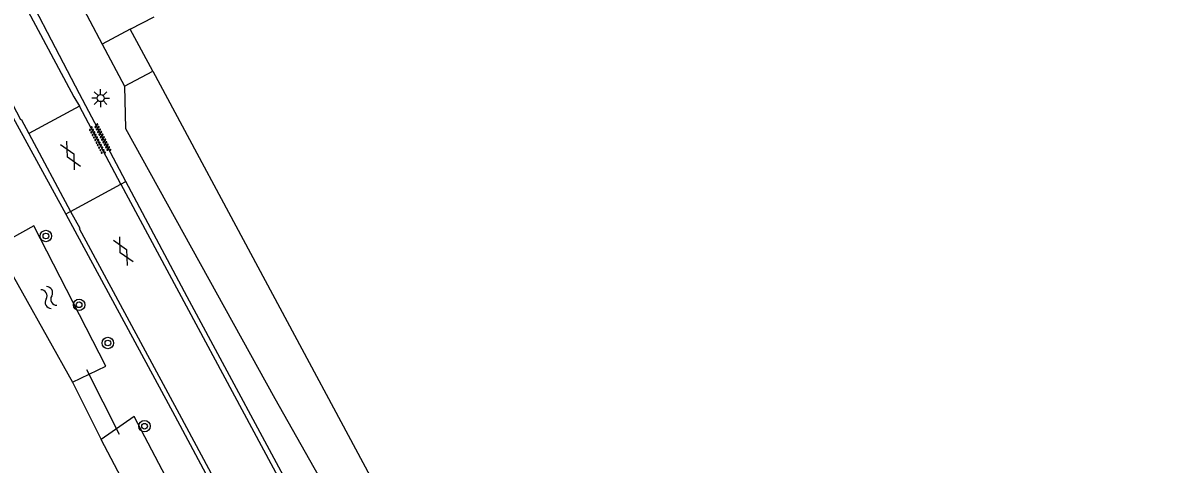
# Model space of a CAD drawing. Extents: x 133000 to 136000, y 400500 to 403500.
# Drawn here: x 135229.8 to 135310.3, y 403018.2 to 403049.1 of the extents above; entities that cross this region are included whole.
import ezdxf

# ---------------------------------------------------------------- set-up
doc = ezdxf.new("R2010")
doc.units = 0
for name, color, linetype in [('gg-afsc-haag', 7, 'Continuous'), ('gg-afsc-hekwerk', 7, 'Continuous'), ('gg-afsc-lijn haag', 7, 'Continuous'), ('gg-knt-bronhoudergrens', 7, 'Continuous'), ('gg-knt-verharding', 7, 'Continuous'), ('gg-kntw-bovenkant insteek waterloop', 7, 'Continuous'), ('gg-kwrk-duiker nz buis', 7, 'Continuous'), ('gt-grn-groengrens', 7, 'Continuous'), ('gt-grn-weggrens', 7, 'Continuous'), ('gt-symb-boom', 7, 'Continuous'), ('gt-symb-gesloten verharding', 7, 'Continuous'), ('gt-symb-lichtmast', 7, 'Continuous'), ('gt-symb-overige verharding', 7, 'Continuous'), ('gt-symb-watersymbool', 7, 'Continuous')]:
    doc.layers.add(name, color=color, linetype=linetype)

# ---------------------------------------------------------------- blocks, each defined once
blk = doc.blocks.new('gt0-LMAST')
at = {"layer": 'gt-symb-lichtmast'}
for p, q in [((-0.182, 0.173), (-0.447, 0.438)), ((-0.005, 0.246), (-0.005, 0.621)), ((0.172, 0.173), (0.437, 0.438)), ((-0.255, -0.004), (-0.63, -0.004)), ((-0.182, -0.181), (-0.447, -0.446)), ((-0.005, -0.254), (-0.005, -0.629)), ((0.437, -0.446), (0.172, -0.181)), ((0.245, -0.004), (0.62, -0.004))]:
    blk.add_line(p, q, dxfattribs=at)
blk.add_circle((-0.005, -0.004), 0.25, dxfattribs=at)
blk = doc.blocks.new('gt0-BOOM')
at = {"layer": 'gt-symb-boom'}
for radius in [0.4, 0.2]:
    blk.add_circle((0, 0), radius, dxfattribs=at)
blk = doc.blocks.new('gt0-GESVH1')
at = {"layer": 'gt-symb-gesloten verharding'}
for p, q in [((-0.992, -0.261), (0.008, 0.239)), ((0.008, -0.261), (-0.992, 0.239)), ((0.008, 0.239), (1.008, -0.261)), ((1.008, 0.239), (0.008, -0.261))]:
    blk.add_line(p, q, dxfattribs=at)
blk = doc.blocks.new('gt0-OVH')
at = {"layer": 'gt-symb-overige verharding'}
for points in [[(-0.972, 0.298), (-0.967, 0.308), (-0.965, 0.319), (-0.966, 0.33), (-0.971, 0.34), (-0.978, 0.348), (-0.988, 0.353), (-0.999, 0.355), (-1.01, 0.354), (-1.02, 0.349), (-1.028, 0.342), (-1.033, 0.332), (-1.035, 0.321), (-1.034, 0.31), (-1.029, 0.3), (-1.022, 0.292), (-1.012, 0.287), (-1.001, 0.285), (-0.99, 0.286), (-0.98, 0.291)], [(-0.872, 0.106), (-0.867, 0.116), (-0.865, 0.126), (-0.866, 0.137), (-0.871, 0.147), (-0.878, 0.156), (-0.888, 0.161), (-0.899, 0.163), (-0.91, 0.162), (-0.92, 0.157), (-0.928, 0.15), (-0.933, 0.14), (-0.935, 0.129), (-0.934, 0.118), (-0.929, 0.108), (-0.922, 0.1), (-0.912, 0.095), (-0.901, 0.092), (-0.89, 0.094), (-0.88, 0.098)], [(-0.772, 0.298), (-0.767, 0.308), (-0.765, 0.319), (-0.766, 0.33), (-0.771, 0.34), (-0.778, 0.348), (-0.788, 0.353), (-0.799, 0.355), (-0.81, 0.354), (-0.82, 0.349), (-0.828, 0.342), (-0.833, 0.332), (-0.835, 0.321), (-0.834, 0.31), (-0.829, 0.3), (-0.822, 0.292), (-0.812, 0.287), (-0.801, 0.285), (-0.79, 0.286), (-0.78, 0.291)], [(-0.672, 0.106), (-0.667, 0.116), (-0.665, 0.126), (-0.666, 0.137), (-0.671, 0.147), (-0.678, 0.156), (-0.688, 0.161), (-0.699, 0.163), (-0.71, 0.162), (-0.72, 0.157), (-0.728, 0.15), (-0.733, 0.14), (-0.735, 0.129), (-0.734, 0.118), (-0.729, 0.108), (-0.722, 0.1), (-0.712, 0.095), (-0.701, 0.092), (-0.69, 0.094), (-0.68, 0.098)], [(-0.572, 0.298), (-0.567, 0.308), (-0.565, 0.319), (-0.566, 0.33), (-0.571, 0.34), (-0.578, 0.348), (-0.588, 0.353), (-0.599, 0.355), (-0.61, 0.354), (-0.62, 0.349), (-0.628, 0.342), (-0.633, 0.332), (-0.635, 0.321), (-0.634, 0.31), (-0.629, 0.3), (-0.622, 0.292), (-0.612, 0.287), (-0.601, 0.285), (-0.59, 0.286), (-0.58, 0.291)], [(-0.472, 0.106), (-0.467, 0.116), (-0.465, 0.126), (-0.466, 0.137), (-0.471, 0.147), (-0.478, 0.156), (-0.488, 0.161), (-0.499, 0.163), (-0.51, 0.162), (-0.52, 0.157), (-0.528, 0.15), (-0.533, 0.14), (-0.535, 0.129), (-0.534, 0.118), (-0.529, 0.108), (-0.522, 0.1), (-0.512, 0.095), (-0.501, 0.092), (-0.49, 0.094), (-0.48, 0.098)], [(-0.372, 0.298), (-0.367, 0.308), (-0.365, 0.319), (-0.366, 0.33), (-0.371, 0.34), (-0.378, 0.348), (-0.388, 0.353), (-0.399, 0.355), (-0.41, 0.354), (-0.42, 0.349), (-0.428, 0.342), (-0.433, 0.332), (-0.435, 0.321), (-0.434, 0.31), (-0.429, 0.3), (-0.422, 0.292), (-0.412, 0.287), (-0.401, 0.285), (-0.39, 0.286), (-0.38, 0.291)], [(-0.272, 0.106), (-0.267, 0.116), (-0.265, 0.126), (-0.266, 0.137), (-0.271, 0.147), (-0.278, 0.156), (-0.288, 0.161), (-0.299, 0.163), (-0.31, 0.162), (-0.32, 0.157), (-0.328, 0.15), (-0.333, 0.14), (-0.335, 0.129), (-0.334, 0.118), (-0.329, 0.108), (-0.322, 0.1), (-0.312, 0.095), (-0.301, 0.092), (-0.29, 0.094), (-0.28, 0.098)], [(-0.172, 0.298), (-0.167, 0.308), (-0.165, 0.319), (-0.166, 0.33), (-0.171, 0.34), (-0.178, 0.348), (-0.188, 0.353), (-0.199, 0.355), (-0.21, 0.354), (-0.22, 0.349), (-0.228, 0.342), (-0.233, 0.332), (-0.235, 0.321), (-0.234, 0.31), (-0.229, 0.3), (-0.222, 0.292), (-0.212, 0.287), (-0.201, 0.285), (-0.19, 0.286), (-0.18, 0.291)], [(-0.072, 0.106), (-0.067, 0.116), (-0.065, 0.126), (-0.066, 0.137), (-0.071, 0.147), (-0.078, 0.156), (-0.088, 0.161), (-0.099, 0.163), (-0.11, 0.162), (-0.12, 0.157), (-0.128, 0.15), (-0.133, 0.14), (-0.135, 0.129), (-0.134, 0.118), (-0.129, 0.108), (-0.122, 0.1), (-0.112, 0.095), (-0.101, 0.092), (-0.09, 0.094), (-0.08, 0.098)], [(0.028, 0.298), (0.033, 0.308), (0.035, 0.319), (0.034, 0.33), (0.029, 0.34), (0.022, 0.348), (0.012, 0.353), (0.001, 0.355), (-0.01, 0.354), (-0.02, 0.349), (-0.028, 0.342), (-0.033, 0.332), (-0.035, 0.321), (-0.034, 0.31), (-0.029, 0.3), (-0.022, 0.292), (-0.012, 0.287), (-0.001, 0.285), (0.01, 0.286), (0.02, 0.291)], [(0.128, 0.106), (0.133, 0.116), (0.135, 0.126), (0.134, 0.137), (0.129, 0.147), (0.122, 0.156), (0.112, 0.161), (0.101, 0.163), (0.09, 0.162), (0.08, 0.157), (0.072, 0.15), (0.067, 0.14), (0.065, 0.129), (0.066, 0.118), (0.071, 0.108), (0.078, 0.1), (0.088, 0.095), (0.099, 0.092), (0.11, 0.094), (0.12, 0.098)], [(0.228, 0.298), (0.233, 0.308), (0.235, 0.319), (0.234, 0.33), (0.229, 0.34), (0.222, 0.348), (0.212, 0.353), (0.201, 0.355), (0.19, 0.354), (0.18, 0.349), (0.172, 0.342), (0.167, 0.332), (0.165, 0.321), (0.166, 0.31), (0.171, 0.3), (0.178, 0.292), (0.188, 0.287), (0.199, 0.285), (0.21, 0.286), (0.22, 0.291)], [(0.328, 0.106), (0.333, 0.116), (0.335, 0.126), (0.334, 0.137), (0.329, 0.147), (0.322, 0.156), (0.312, 0.161), (0.301, 0.163), (0.29, 0.162), (0.28, 0.157), (0.272, 0.15), (0.267, 0.14), (0.265, 0.129), (0.266, 0.118), (0.271, 0.108), (0.278, 0.1), (0.288, 0.095), (0.299, 0.092), (0.31, 0.094), (0.32, 0.098)], [(0.428, 0.298), (0.433, 0.308), (0.435, 0.319), (0.434, 0.33), (0.429, 0.34), (0.422, 0.348), (0.412, 0.353), (0.401, 0.355), (0.39, 0.354), (0.38, 0.349), (0.372, 0.342), (0.367, 0.332), (0.365, 0.321), (0.366, 0.31), (0.371, 0.3), (0.378, 0.292), (0.388, 0.287), (0.399, 0.285), (0.41, 0.286), (0.42, 0.291)], [(0.528, 0.106), (0.533, 0.116), (0.535, 0.126), (0.534, 0.137), (0.529, 0.147), (0.522, 0.156), (0.512, 0.161), (0.501, 0.163), (0.49, 0.162), (0.48, 0.157), (0.472, 0.15), (0.467, 0.14), (0.465, 0.129), (0.466, 0.118), (0.471, 0.108), (0.478, 0.1), (0.488, 0.095), (0.499, 0.092), (0.51, 0.094), (0.52, 0.098)], [(0.628, 0.298), (0.633, 0.308), (0.635, 0.319), (0.634, 0.33), (0.629, 0.34), (0.622, 0.348), (0.612, 0.353), (0.601, 0.355), (0.59, 0.354), (0.58, 0.349), (0.572, 0.342), (0.567, 0.332), (0.565, 0.321), (0.566, 0.31), (0.571, 0.3), (0.578, 0.292), (0.588, 0.287), (0.599, 0.285), (0.61, 0.286), (0.62, 0.291)], [(0.728, 0.106), (0.733, 0.116), (0.735, 0.126), (0.734, 0.137), (0.729, 0.147), (0.722, 0.156), (0.712, 0.161), (0.701, 0.163), (0.69, 0.162), (0.68, 0.157), (0.672, 0.15), (0.667, 0.14), (0.665, 0.129), (0.666, 0.118), (0.671, 0.108), (0.678, 0.1), (0.688, 0.095), (0.699, 0.092), (0.71, 0.094), (0.72, 0.098)], [(0.828, 0.298), (0.833, 0.308), (0.835, 0.319), (0.834, 0.33), (0.829, 0.34), (0.822, 0.348), (0.812, 0.353), (0.801, 0.355), (0.79, 0.354), (0.78, 0.349), (0.772, 0.342), (0.767, 0.332), (0.765, 0.321), (0.766, 0.31), (0.771, 0.3), (0.778, 0.292), (0.788, 0.287), (0.799, 0.285), (0.81, 0.286), (0.82, 0.291)], [(0.928, 0.106), (0.933, 0.116), (0.935, 0.126), (0.934, 0.137), (0.929, 0.147), (0.922, 0.156), (0.912, 0.161), (0.901, 0.163), (0.89, 0.162), (0.88, 0.157), (0.872, 0.15), (0.867, 0.14), (0.865, 0.129), (0.866, 0.118), (0.871, 0.108), (0.878, 0.1), (0.888, 0.095), (0.899, 0.092), (0.91, 0.094), (0.92, 0.098)], [(1.028, 0.298), (1.033, 0.308), (1.035, 0.319), (1.034, 0.33), (1.029, 0.34), (1.022, 0.348), (1.012, 0.353), (1.001, 0.355), (0.99, 0.354), (0.98, 0.349), (0.972, 0.342), (0.967, 0.332), (0.965, 0.321), (0.966, 0.31), (0.971, 0.3), (0.978, 0.292), (0.988, 0.287), (0.999, 0.285), (1.01, 0.286), (1.02, 0.291)], [(-0.972, -0.142), (-0.967, -0.132), (-0.965, -0.121), (-0.966, -0.11), (-0.971, -0.1), (-0.978, -0.092), (-0.988, -0.087), (-0.999, -0.085), (-1.01, -0.086), (-1.02, -0.091), (-1.028, -0.098), (-1.033, -0.108), (-1.035, -0.119), (-1.034, -0.13), (-1.029, -0.14), (-1.022, -0.148), (-1.012, -0.153), (-1.001, -0.155), (-0.99, -0.154), (-0.98, -0.149)], [(-0.872, -0.334), (-0.867, -0.324), (-0.865, -0.314), (-0.866, -0.303), (-0.871, -0.293), (-0.878, -0.284), (-0.888, -0.279), (-0.899, -0.277), (-0.91, -0.278), (-0.92, -0.283), (-0.928, -0.29), (-0.933, -0.3), (-0.935, -0.311), (-0.934, -0.322), (-0.929, -0.332), (-0.922, -0.34), (-0.912, -0.345), (-0.901, -0.348), (-0.89, -0.346), (-0.88, -0.342)], [(-0.772, -0.142), (-0.767, -0.132), (-0.765, -0.121), (-0.766, -0.11), (-0.771, -0.1), (-0.778, -0.092), (-0.788, -0.087), (-0.799, -0.085), (-0.81, -0.086), (-0.82, -0.091), (-0.828, -0.098), (-0.833, -0.108), (-0.835, -0.119), (-0.834, -0.13), (-0.829, -0.14), (-0.822, -0.148), (-0.812, -0.153), (-0.801, -0.155), (-0.79, -0.154), (-0.78, -0.149)], [(-0.672, -0.334), (-0.667, -0.324), (-0.665, -0.314), (-0.666, -0.303), (-0.671, -0.293), (-0.678, -0.284), (-0.688, -0.279), (-0.699, -0.277), (-0.71, -0.278), (-0.72, -0.283), (-0.728, -0.29), (-0.733, -0.3), (-0.735, -0.311), (-0.734, -0.322), (-0.729, -0.332), (-0.722, -0.34), (-0.712, -0.345), (-0.701, -0.348), (-0.69, -0.346), (-0.68, -0.342)], [(-0.572, -0.142), (-0.567, -0.132), (-0.565, -0.121), (-0.566, -0.11), (-0.571, -0.1), (-0.578, -0.092), (-0.588, -0.087), (-0.599, -0.085), (-0.61, -0.086), (-0.62, -0.091), (-0.628, -0.098), (-0.633, -0.108), (-0.635, -0.119), (-0.634, -0.13), (-0.629, -0.14), (-0.622, -0.148), (-0.612, -0.153), (-0.601, -0.155), (-0.59, -0.154), (-0.58, -0.149)], [(-0.472, -0.334), (-0.467, -0.324), (-0.465, -0.314), (-0.466, -0.303), (-0.471, -0.293), (-0.478, -0.284), (-0.488, -0.279), (-0.499, -0.277), (-0.51, -0.278), (-0.52, -0.283), (-0.528, -0.29), (-0.533, -0.3), (-0.535, -0.311), (-0.534, -0.322), (-0.529, -0.332), (-0.522, -0.34), (-0.512, -0.345), (-0.501, -0.348), (-0.49, -0.346), (-0.48, -0.342)], [(-0.372, -0.142), (-0.367, -0.132), (-0.365, -0.121), (-0.366, -0.11), (-0.371, -0.1), (-0.378, -0.092), (-0.388, -0.087), (-0.399, -0.085), (-0.41, -0.086), (-0.42, -0.091), (-0.428, -0.098), (-0.433, -0.108), (-0.435, -0.119), (-0.434, -0.13), (-0.429, -0.14), (-0.422, -0.148), (-0.412, -0.153), (-0.401, -0.155), (-0.39, -0.154), (-0.38, -0.149)], [(-0.272, -0.334), (-0.267, -0.324), (-0.265, -0.314), (-0.266, -0.303), (-0.271, -0.293), (-0.278, -0.284), (-0.288, -0.279), (-0.299, -0.277), (-0.31, -0.278), (-0.32, -0.283), (-0.328, -0.29), (-0.333, -0.3), (-0.335, -0.311), (-0.334, -0.322), (-0.329, -0.332), (-0.322, -0.34), (-0.312, -0.345), (-0.301, -0.348), (-0.29, -0.346), (-0.28, -0.342)], [(-0.172, -0.142), (-0.167, -0.132), (-0.165, -0.121), (-0.166, -0.11), (-0.171, -0.1), (-0.178, -0.092), (-0.188, -0.087), (-0.199, -0.085), (-0.21, -0.086), (-0.22, -0.091), (-0.228, -0.098), (-0.233, -0.108), (-0.235, -0.119), (-0.234, -0.13), (-0.229, -0.14), (-0.222, -0.148), (-0.212, -0.153), (-0.201, -0.155), (-0.19, -0.154), (-0.18, -0.149)], [(-0.072, -0.334), (-0.067, -0.324), (-0.065, -0.314), (-0.066, -0.303), (-0.071, -0.293), (-0.078, -0.284), (-0.088, -0.279), (-0.099, -0.277), (-0.11, -0.278), (-0.12, -0.283), (-0.128, -0.29), (-0.133, -0.3), (-0.135, -0.311), (-0.134, -0.322), (-0.129, -0.332), (-0.122, -0.34), (-0.112, -0.345), (-0.101, -0.348), (-0.09, -0.346), (-0.08, -0.342)], [(0.028, -0.142), (0.033, -0.132), (0.035, -0.121), (0.034, -0.11), (0.029, -0.1), (0.022, -0.092), (0.012, -0.087), (0.001, -0.085), (-0.01, -0.086), (-0.02, -0.091), (-0.028, -0.098), (-0.033, -0.108), (-0.035, -0.119), (-0.034, -0.13), (-0.029, -0.14), (-0.022, -0.148), (-0.012, -0.153), (-0.001, -0.155), (0.01, -0.154), (0.02, -0.149)], [(0.128, -0.334), (0.133, -0.324), (0.135, -0.314), (0.134, -0.303), (0.129, -0.293), (0.122, -0.284), (0.112, -0.279), (0.101, -0.277), (0.09, -0.278), (0.08, -0.283), (0.072, -0.29), (0.067, -0.3), (0.065, -0.311), (0.066, -0.322), (0.071, -0.332), (0.078, -0.34), (0.088, -0.345), (0.099, -0.348), (0.11, -0.346), (0.12, -0.342)], [(0.228, -0.142), (0.233, -0.132), (0.235, -0.121), (0.234, -0.11), (0.229, -0.1), (0.222, -0.092), (0.212, -0.087), (0.201, -0.085), (0.19, -0.086), (0.18, -0.091), (0.172, -0.098), (0.167, -0.108), (0.165, -0.119), (0.166, -0.13), (0.171, -0.14), (0.178, -0.148), (0.188, -0.153), (0.199, -0.155), (0.21, -0.154), (0.22, -0.149)], [(0.328, -0.334), (0.333, -0.324), (0.335, -0.314), (0.334, -0.303), (0.329, -0.293), (0.322, -0.284), (0.312, -0.279), (0.301, -0.277), (0.29, -0.278), (0.28, -0.283), (0.272, -0.29), (0.267, -0.3), (0.265, -0.311), (0.266, -0.322), (0.271, -0.332), (0.278, -0.34), (0.288, -0.345), (0.299, -0.348), (0.31, -0.346), (0.32, -0.342)], [(0.428, -0.142), (0.433, -0.132), (0.435, -0.121), (0.434, -0.11), (0.429, -0.1), (0.422, -0.092), (0.412, -0.087), (0.401, -0.085), (0.39, -0.086), (0.38, -0.091), (0.372, -0.098), (0.367, -0.108), (0.365, -0.119), (0.366, -0.13), (0.371, -0.14), (0.378, -0.148), (0.388, -0.153), (0.399, -0.155), (0.41, -0.154), (0.42, -0.149)], [(0.528, -0.334), (0.533, -0.324), (0.535, -0.314), (0.534, -0.303), (0.529, -0.293), (0.522, -0.284), (0.512, -0.279), (0.501, -0.277), (0.49, -0.278), (0.48, -0.283), (0.472, -0.29), (0.467, -0.3), (0.465, -0.311), (0.466, -0.322), (0.471, -0.332), (0.478, -0.34), (0.488, -0.345), (0.499, -0.348), (0.51, -0.346), (0.52, -0.342)], [(0.628, -0.142), (0.633, -0.132), (0.635, -0.121), (0.634, -0.11), (0.629, -0.1), (0.622, -0.092), (0.612, -0.087), (0.601, -0.085), (0.59, -0.086), (0.58, -0.091), (0.572, -0.098), (0.567, -0.108), (0.565, -0.119), (0.566, -0.13), (0.571, -0.14), (0.578, -0.148), (0.588, -0.153), (0.599, -0.155), (0.61, -0.154), (0.62, -0.149)], [(0.728, -0.334), (0.733, -0.324), (0.735, -0.314), (0.734, -0.303), (0.729, -0.293), (0.722, -0.284), (0.712, -0.279), (0.701, -0.277), (0.69, -0.278), (0.68, -0.283), (0.672, -0.29), (0.667, -0.3), (0.665, -0.311), (0.666, -0.322), (0.671, -0.332), (0.678, -0.34), (0.688, -0.345), (0.699, -0.348), (0.71, -0.346), (0.72, -0.342)], [(0.828, -0.142), (0.833, -0.132), (0.835, -0.121), (0.834, -0.11), (0.829, -0.1), (0.822, -0.092), (0.812, -0.087), (0.801, -0.085), (0.79, -0.086), (0.78, -0.091), (0.772, -0.098), (0.767, -0.108), (0.765, -0.119), (0.766, -0.13), (0.771, -0.14), (0.778, -0.148), (0.788, -0.153), (0.799, -0.155), (0.81, -0.154), (0.82, -0.149)], [(0.928, -0.334), (0.933, -0.324), (0.935, -0.314), (0.934, -0.303), (0.929, -0.293), (0.922, -0.284), (0.912, -0.279), (0.901, -0.277), (0.89, -0.278), (0.88, -0.283), (0.872, -0.29), (0.867, -0.3), (0.865, -0.311), (0.866, -0.322), (0.871, -0.332), (0.878, -0.34), (0.888, -0.345), (0.899, -0.348), (0.91, -0.346), (0.92, -0.342)], [(1.028, -0.142), (1.033, -0.132), (1.035, -0.121), (1.034, -0.11), (1.029, -0.1), (1.022, -0.092), (1.012, -0.087), (1.001, -0.085), (0.99, -0.086), (0.98, -0.091), (0.972, -0.098), (0.967, -0.108), (0.965, -0.119), (0.966, -0.13), (0.971, -0.14), (0.978, -0.148), (0.988, -0.153), (0.999, -0.155), (1.01, -0.154), (1.02, -0.149)]]:
    blk.add_lwpolyline(points, close=True, dxfattribs=at)
blk = doc.blocks.new('gt0-WA')
at = {"layer": 'gt-symb-watersymbool'}
for centre, start, end in [((-0.323, 0.022), 28.07249, 151.92751), ((0.427, 0.422), 208.07248, 331.92751), ((-0.323, -0.428), 28.07249, 151.92751), ((0.427, -0.028), 208.07248, 331.92751)]:
    blk.add_arc(centre, 0.425, start, end, dxfattribs=at)

msp = doc.modelspace()

# ---------------------------------------------------------------- linework, layer by layer
at = {"layer": 'gg-afsc-haag'}
msp.add_line((135237.333, 403048.629), (135235.37, 403047.593), dxfattribs=at)
at = {"layer": 'gg-afsc-hekwerk'}
msp.add_line((135235.37, 403047.593), (135236.924, 403044.642), dxfattribs=at)
msp.add_line((135235.37, 403047.593), (135236.924, 403044.642), dxfattribs=at)
at = {"layer": 'gg-afsc-lijn haag'}
msp.add_line((135237.333, 403048.629), (135235.37, 403047.593), dxfattribs=at)
at = {"layer": 'gg-knt-bronhoudergrens'}
for p, q in [((135237.333, 403048.629), (135239.012, 403049.514)), ((135238.926, 403045.696), (135237.333, 403048.629))]:
    msp.add_line(p, q, dxfattribs=at)
at = {"layer": 'gg-knt-verharding'}
for p, q in [((135233.778, 403043.244), (135230.225, 403041.331)), ((135236.673, 403037.783), (135233.778, 403043.244)), ((135230.225, 403041.331), (135233.159, 403035.878)), ((135233.159, 403035.878), (135236.673, 403037.783))]:
    msp.add_line(p, q, dxfattribs=at)
for points in [[(135194.856, 403111.196), (135198.165, 403103.989), (135204.127, 403091.447), (135210.4, 403079.007), (135216.671, 403066.925), (135223.083, 403054.836), (135229.656, 403042.305), (135229.7, 403042.329), (135230.225, 403041.331)], [(135194.485, 403111.016), (135194.495, 403110.994), (135197.827, 403103.827), (135203.851, 403091.306), (135210.077, 403078.842), (135216.329, 403066.792), (135222.777, 403054.608), (135229.264, 403042.168), (135232.81, 403035.689)], [(135216.096, 403077.206), (135215.771, 403077.02), (135221.773, 403065.605), (135223.685, 403062.083), (135228.176, 403053.608), (135233.392, 403043.904), (135233.778, 403043.244)], [(135237.034, 403037.979), (135233.786, 403044.112), (135228.721, 403053.854), (135222.188, 403066.183)], [(135324.629, 402830.534), (135315.465, 402860.638), (135311.257, 402874.296), (135302.879, 402900.551), (135297.847, 402915.094), (135293.379, 402927.225), (135288.254, 402939.363), (135282.342, 402951.359), (135276.317, 402963.264), (135270.023, 402975.51), (135263.789, 402987.518), (135257.609, 402999.356), (135249.558, 403014.588), (135241.31, 403029.904), (135237.034, 403037.979)], [(135236.673, 403037.783), (135249.211, 403014.448), (135257.298, 402999.219), (135263.458, 402987.427), (135269.687, 402975.362), (135275.966, 402963.115), (135282.001, 402951.203), (135287.898, 402939.261), (135293.077, 402927.066), (135297.54, 402914.964), (135302.566, 402900.38), (135306.719, 402887.424), (135310.909, 402874.128), (135315.109, 402860.527), (135319.15, 402847.277), (135324.019, 402831.471), (135323.972, 402831.456), (135324.295, 402830.427)], [(135232.81, 403035.689), (135233.444, 403034.53), (135240.448, 403021.571), (135246.782, 403009.732), (135253.056, 402997.916), (135272.028, 402961.177), (135278.208, 402949.002), (135284.007, 402936.977), (135288.794, 402925.576), (135293.136, 402913.718), (135296.426, 402904.287), (135300.519, 402892.161), (135304.402, 402879.739), (135308.27, 402867.143)], [(135233.159, 403035.878), (135233.796, 403034.718), (135233.744, 403034.684), (135240.761, 403021.702), (135247.096, 403009.932), (135253.365, 402998.003), (135265.887, 402973.885), (135272.338, 402961.382), (135278.561, 402949.148), (135284.37, 402937.192), (135289.117, 402925.711), (135293.458, 402913.808), (135296.744, 402904.404), (135300.889, 402892.243), (135308.584, 402867.54)]]:
    msp.add_lwpolyline(points, dxfattribs=at)
at = {"layer": 'gg-kntw-bovenkant insteek waterloop'}
for p, q in [((135236.924, 403044.642), (135238.926, 403045.696)), ((135238.926, 403045.696), (135266.89, 402993.609)), ((135227.958, 403033.435), (135233.278, 403023.92))]:
    msp.add_line(p, q, dxfattribs=at)
for points in [[(135236.924, 403044.642), (135237.004, 403041.685), (135247.469, 403022.782), (135264.736, 402992.249)], [(135233.278, 403023.92), (135235.627, 403025.054), (135230.574, 403034.879), (135227.958, 403033.435)], [(135273.18, 402948.705), (135275.092, 402949.751), (135248.922, 403000), (135237.597, 403021.517), (135235.293, 403019.904)], [(135273.18, 402948.705), (135245.773, 403000), (135235.293, 403019.904)]]:
    msp.add_lwpolyline(points, dxfattribs=at)
at = {"layer": 'gg-kwrk-duiker nz buis'}
msp.add_line((135236.581, 403020.258), (135234.291, 403024.798), dxfattribs=at)
at = {"layer": 'gt-grn-groengrens'}
for p, q in [((135223.148, 403070.802), (135235.37, 403047.593)), ((135233.278, 403023.92), (135235.293, 403019.904))]:
    msp.add_line(p, q, dxfattribs=at)
at = {"layer": 'gt-grn-weggrens'}
for p, q in [((135236.673, 403037.783), (135237.034, 403037.979)), ((135233.159, 403035.878), (135232.81, 403035.689))]:
    msp.add_line(p, q, dxfattribs=at)

# ---------------------------------------------------------------- block references
at = {"layer": 'gt-symb-boom'}
for p in [(135231.425, 403034.16), (135233.749, 403029.345), (135235.766, 403026.67), (135238.335, 403020.845)]:
    msp.add_blockref('gt0-BOOM', p, dxfattribs=at)
at = {"layer": 'gt-symb-gesloten verharding'}
for p, rotation in [((135233.158, 403039.807), -61.56337130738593), ((135236.86, 403033.115), -61.5633713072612)]:
    msp.add_blockref('gt0-GESVH1', p, dxfattribs=dict(at, rotation=rotation))
at = {"layer": 'gt-symb-lichtmast'}
msp.add_blockref('gt0-LMAST', (135235.264, 403043.819), dxfattribs=at)
at = {"layer": 'gt-symb-overige verharding', "rotation": -62.48693881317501}
msp.add_blockref('gt0-OVH', (135235.201, 403040.935), dxfattribs=at)
at = {"layer": 'gt-symb-watersymbool', "rotation": -60.79515966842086}
msp.add_blockref('gt0-WA', (135231.61, 403029.905), dxfattribs=at)

doc.saveas('drawing.dxf')
